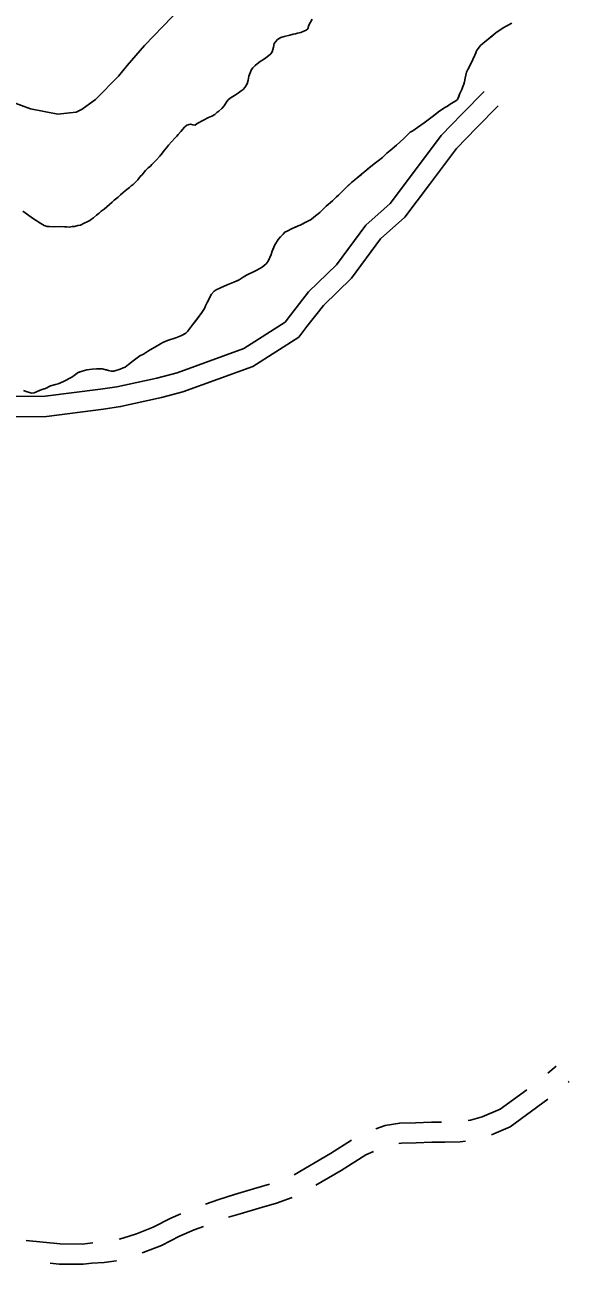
# Model space of a CAD drawing. Extents: x 3177185 to 3215018, y 812988 to 838321.
# Drawn here: x 3204005 to 3204820, y 831718 to 833574 of the extents above; entities that cross this region are included whole.
import ezdxf

# ---------------------------------------------------------------- set-up
doc = ezdxf.new("R2010")
doc.units = 0
for name, color, linetype in [('V-LEVE-TOET', 7, 'Continuous'), ('V-ROAD-CNTR', 7, 'Continuous'), ('V-SITE-VEGE', 7, 'Continuous'), ('V-TOPO-SHOR', 7, 'Continuous')]:
    doc.layers.add(name, color=color, linetype=linetype)

msp = doc.modelspace()

# ---------------------------------------------------------------- linework, layer by layer
at = {"layer": 'V-LEVE-TOET'}
msp.add_lwpolyline([(3204239.4, 833599.7), (3204184.4, 833542.8), (3204158.5, 833513), (3204145.5, 833496.7), (3204110.8, 833462.2), (3204101.8, 833455.5), (3204091.2, 833447.5), (3204081.8, 833443.1), (3204072.8, 833442.1), (3204054.8, 833440.1), (3204013.7, 833448), (3203987, 833458)], dxfattribs=at)
at = {"layer": 'V-ROAD-CNTR'}
for p, q in [((3204787.8, 832004.3), (3204800.5, 832015)), ((3204818.5, 831990.9), (3204819.9, 831992.1))]:
    msp.add_line(p, q, dxfattribs=at)
for points in [[(3204402.6, 833139), (3204429.6, 833173.9), (3204471.5, 833214.6), (3204515.3, 833273.8), (3204551.7, 833306.5), (3204586.8, 833352.9), (3204628.5, 833408.1), (3204659.6, 833440.5), (3204692.4, 833473.8)], [(3204427.4, 833122), (3204452, 833153.8), (3204494.1, 833194.8), (3204537.6, 833253.5), (3204573.9, 833286.1), (3204610.7, 833334.8), (3204651.4, 833388.6), (3204681.1, 833419.6), (3204713.7, 833452.7)], [(3203926.1, 833034.9), (3203931, 833035.8), (3203957.9, 833017.2), (3204035.8, 833017.7), (3204118.7, 833028.2), (3204143, 833032), (3204202.7, 833045.1), (3204233, 833052.9), (3204332.9, 833089.4), (3204394.7, 833128.7), (3204402.6, 833139)], [(3203930.7, 832999.6), (3203948.6, 832987.2), (3204037.8, 832987.7), (3204122.9, 832998.5), (3204148.6, 833002.4), (3204209.6, 833015.9), (3204241.9, 833024.2), (3204346.2, 833062.3), (3204415.2, 833106.2), (3204427.4, 833122)], [(3204668.9, 831933.8), (3204672, 831934.3), (3204689.8, 831939.2), (3204716.7, 831950.6), (3204756.4, 831979.6)], [(3204703.6, 831912.4), (3204731.6, 831924.3), (3204787.7, 831965.4)], [(3204530.3, 831920.9), (3204544.4, 831925.9), (3204566.2, 831929.7), (3204589.9, 831930.1), (3204613.7, 831931.2), (3204629, 831931.2)], [(3204408.5, 831852.4), (3204462.8, 831884.3), (3204494.1, 831904.1)], [(3204565, 831899.1), (3204569, 831899.8), (3204590.8, 831900.1), (3204614.4, 831901.2), (3204633.9, 831901.2), (3204656.7, 831901.6), (3204664.8, 831902.9)], [(3204440.9, 831836.7), (3204478.4, 831858.7), (3204515.4, 831882), (3204527, 831887.3)], [(3204275.8, 831808.4), (3204295.4, 831815.6), (3204318.9, 831822.8), (3204347.3, 831831.2), (3204371.3, 831838.1)], [(3204310, 831788.7), (3204327.5, 831794.1), (3204355.7, 831802.4), (3204381.8, 831809.9), (3204405.5, 831818.2)], [(3204146.2, 831756.1), (3204151.7, 831757.7), (3204172.1, 831764.2), (3204197.3, 831774.1), (3204223.7, 831787.4), (3204238.5, 831794)], [(3204180.7, 831735.4), (3204182.2, 831735.9), (3204209.6, 831746.7), (3204236.5, 831760.3), (3204258.5, 831770), (3204272.4, 831775.1)], [(3204007.2, 831754.2), (3204058.2, 831748.8), (3204090.8, 831748.5), (3204103.1, 831750.2), (3204106.8, 831750.3)], [(3204042.9, 831720.2), (3204056.5, 831718.8), (3204092.6, 831718.5), (3204105.7, 831720.2), (3204123.8, 831720.9), (3204141.9, 831723.6), (3204142.5, 831723.7)]]:
    msp.add_lwpolyline(points, dxfattribs=at)
at = {"layer": 'V-SITE-VEGE'}
for points in [[(3204734.2, 833576.4), (3204726.6, 833572.1), (3204720.9, 833569.1), (3204710.2, 833561.7), (3204705, 833557.5), (3204698.6, 833552.3), (3204690.6, 833545.6), (3204687.2, 833542.6), (3204683.6, 833538.3), (3204681.3, 833534.9), (3204679.9, 833531.9), (3204678.6, 833528.3), (3204675.9, 833521.9), (3204671.3, 833512.6), (3204668, 833506.9), (3204666.3, 833502.9), (3204664, 833493.8), (3204663, 833488.5), (3204662, 833485.2), (3204660, 833480.2), (3204659.4, 833476.8), (3204656.4, 833470.8), (3204652.7, 833462.1), (3204650, 833459.8), (3204641.7, 833454.8), (3204637.7, 833452.1), (3204634, 833450.1), (3204624.4, 833443.7), (3204615, 833436), (3204608.7, 833431.7), (3204603, 833427.3), (3204593.1, 833420.3), (3204585.7, 833414.9), (3204582, 833412.9), (3204577.1, 833408.2), (3204571.7, 833402.9), (3204561.4, 833393.5), (3204552.1, 833385.8), (3204547.1, 833381.5), (3204540.7, 833375.4), (3204534.1, 833370.4), (3204530.1, 833367.1), (3204523.1, 833361.7), (3204502.8, 833344.6), (3204499.1, 833342), (3204494.1, 833338), (3204482.4, 833326.9), (3204465.8, 833310.2), (3204456.1, 833302.2), (3204446.5, 833293.1), (3204437.8, 833285.8)], [(3204437.8, 833285.8), (3204433.5, 833282.4), (3204428.8, 833279.7), (3204417.1, 833274), (3204414.1, 833272.7), (3204405.1, 833269), (3204397.8, 833265), (3204394.4, 833263.3), (3204387.8, 833256.6), (3204384.5, 833252.3), (3204379.1, 833243.3), (3204375.5, 833235.2), (3204373.8, 833230.2), (3204369.5, 833219.9), (3204366.5, 833216.2), (3204360.2, 833211.2), (3204356.8, 833209.2), (3204350.2, 833205.5), (3204336.8, 833198.8), (3204331.8, 833195.8), (3204326.2, 833192.1), (3204317.8, 833188.4), (3204308.2, 833184.7), (3204297.8, 833180.3), (3204291.5, 833177.3), (3204288.5, 833175.3), (3204284.8, 833170.6), (3204278.2, 833158.3), (3204275.5, 833152.9), (3204273.9, 833149.2), (3204270.2, 833143.2), (3204266.2, 833137.5), (3204256.2, 833124.8), (3204248.9, 833114.5), (3204246.2, 833112.1), (3204238.9, 833108.1), (3204231.2, 833105.4), (3204218.5, 833101.4), (3204211.9, 833098), (3204208.2, 833096.4), (3204203.5, 833093.4), (3204190.5, 833085.7), (3204187.2, 833084), (3204182.9, 833080.6), (3204177.2, 833078.3), (3204167.2, 833070.9), (3204160.5, 833065.2), (3204155.2, 833061.5), (3204152.2, 833060.5), (3204147.9, 833058.2), (3204138.5, 833055.5), (3204134.2, 833055.5), (3204130.5, 833056.2), (3204121.2, 833058.8), (3204112.5, 833058.8), (3204105.8, 833058.1), (3204098.1, 833057.1), (3204091.1, 833055.4), (3204084.1, 833052.7), (3204081.1, 833050.4), (3204075.5, 833046.4), (3204063.1, 833040), (3204055.1, 833036.6), (3204051.1, 833035.3), (3204043.5, 833033.3), (3204036.1, 833029.6), (3204030.5, 833027.9), (3204027.1, 833026.2), (3204019.1, 833022.9), (3204015.8, 833022.5), (3204008.8, 833024.2), (3204003.1, 833026.5)]]:
    msp.add_lwpolyline(points, dxfattribs=at)
at = {"layer": 'V-TOPO-SHOR'}
for points in [[(3204435.2, 833582.5), (3204430.2, 833573.1), (3204428.5, 833567.8), (3204426.2, 833565.8), (3204422.9, 833564.4), (3204418.2, 833562.4), (3204413.2, 833561.1), (3204410.2, 833560.1), (3204406.8, 833559.7), (3204401.8, 833558.4), (3204393.2, 833556.4), (3204388.2, 833554.7), (3204383.5, 833552), (3204378.5, 833546), (3204377.2, 833540.3), (3204375.2, 833533.3), (3204373.5, 833530.6), (3204370.5, 833528), (3204365.9, 833524.3), (3204362.2, 833521.9), (3204358.9, 833519.9), (3204355.2, 833517.2), (3204349.9, 833512.9), (3204346.5, 833509.2), (3204344.5, 833506.9), (3204340.6, 833496.8), (3204339.6, 833490.8), (3204337.9, 833485.5), (3204334.6, 833480.1), (3204331.9, 833477.1), (3204328.9, 833474.8), (3204322.9, 833470.4), (3204316.6, 833466.4), (3204312.6, 833464.1), (3204309.6, 833461.4), (3204307.3, 833459.1), (3204303.3, 833452.7), (3204299.9, 833448.4), (3204295.3, 833444.7)], [(3204646.7, 833457.8), (3204650, 833459.8), (3204652.7, 833462.1), (3204654, 833465.1), (3204656.4, 833470.8), (3204659.4, 833476.8), (3204660, 833480.2), (3204662, 833485.2), (3204663, 833488.5), (3204664, 833493.8), (3204666.3, 833502.9), (3204668, 833506.9), (3204671.3, 833512.6), (3204673.3, 833516.6), (3204675.9, 833521.9), (3204678.6, 833528.3), (3204679.9, 833531.9), (3204681.3, 833534.9), (3204683.6, 833538.3), (3204687.3, 833542.6), (3204690.6, 833545.6), (3204698.6, 833552.3), (3204710.2, 833561.7), (3204720.9, 833569.1), (3204726.6, 833572.1), (3204734.2, 833576.4)], [(3204295.3, 833444.7), (3204292.6, 833442.3), (3204289.6, 833439.7), (3204284.9, 833437.3), (3204279.9, 833435.3), (3204272.6, 833430.9), (3204263.3, 833425.9), (3204260.3, 833423.6), (3204256.6, 833424.2), (3204252.9, 833425.2), (3204247.9, 833423.6), (3204244.3, 833420.5), (3204238.6, 833413.9), (3204234.9, 833409.5), (3204232.6, 833407.2), (3204230.3, 833404.8), (3204224.6, 833398.5), (3204220.3, 833393.5), (3204217.3, 833389.8), (3204213.9, 833385.8), (3204211.3, 833382.1), (3204207.3, 833377.1), (3204201.6, 833371.4), (3204199, 833368.4), (3204195.3, 833364.7), (3204193.3, 833362.4), (3204190, 833359.7), (3204186, 833355.7), (3204183.6, 833353), (3204180.6, 833349.3), (3204178, 833346.6), (3204174.3, 833342), (3204167.3, 833334.9), (3204164.3, 833332.6), (3204161.7, 833330.3), (3204158, 833327.2), (3204155.3, 833325.2), (3204151.7, 833322.2), (3204148.3, 833319.2), (3204144.7, 833315.9), (3204139, 833311.5), (3204135.7, 833308.5), (3204131.7, 833304.8), (3204123.7, 833297.8), (3204119.7, 833294.8), (3204116.7, 833292.1), (3204112.7, 833288.8), (3204108, 833285.1), (3204105, 833282.7), (3204102.4, 833281.1), (3204098.4, 833279.1), (3204094, 833276.7), (3204088.7, 833274), (3204084.3, 833273.3), (3204079.7, 833272), (3204076.3, 833271.7), (3204072.3, 833271), (3204067.7, 833271.3), (3204064.7, 833271.6), (3204057.6, 833272), (3204049, 833271.3), (3204042.3, 833271.9), (3204038.6, 833271.9), (3204034.3, 833273.2), (3204029.3, 833276.2), (3204026.6, 833277.9), (3204023.2, 833280.2), (3204018.2, 833283.6), (3204002.2, 833294.9)], [(3204127.2, 833057.2), (3204130.5, 833056.2), (3204134.2, 833055.5), (3204138.5, 833055.5), (3204147.9, 833058.2), (3204152.2, 833060.5), (3204155.2, 833061.5), (3204160.5, 833065.2), (3204167.2, 833070.9), (3204177.2, 833078.3), (3204182.9, 833080.6), (3204187.2, 833084), (3204190.5, 833085.7), (3204195.5, 833088.7), (3204203.5, 833093.4), (3204208.2, 833096.4), (3204211.9, 833098), (3204218.5, 833101.4), (3204231.2, 833105.4), (3204238.9, 833108.1), (3204241.9, 833109.8), (3204246.2, 833112.1), (3204248.9, 833114.5), (3204256.2, 833124.8), (3204259.9, 833129.5), (3204262.5, 833132.9), (3204266.2, 833137.5), (3204270.2, 833143.2), (3204273.9, 833149.2), (3204275.5, 833152.9), (3204278.2, 833158.3), (3204280.5, 833162.6), (3204282.8, 833167), (3204284.8, 833170.6), (3204288.5, 833175.3), (3204291.5, 833177.3), (3204297.8, 833180.3), (3204308.2, 833184.7), (3204317.8, 833188.4), (3204323.2, 833190.7), (3204326.2, 833192.1), (3204331.8, 833195.8), (3204336.8, 833198.8), (3204350.2, 833205.5), (3204356.8, 833209.2), (3204360.2, 833211.2), (3204366.5, 833216.2), (3204369.5, 833219.9), (3204373.8, 833230.2), (3204375.5, 833235.2), (3204377.5, 833239.6), (3204379.1, 833243.3), (3204384.5, 833252.3), (3204387.8, 833256.6), (3204391.8, 833260.6), (3204394.4, 833263.3), (3204397.8, 833265), (3204405.1, 833269), (3204410.1, 833271), (3204414.1, 833272.7), (3204417.1, 833274), (3204424.8, 833277.7), (3204428.8, 833279.7), (3204433.5, 833282.4), (3204437.8, 833285.8), (3204440.1, 833287.8), (3204446.5, 833293.1), (3204456.1, 833302.2), (3204465.8, 833310.2), (3204471.8, 833316.2), (3204474.4, 833318.9), (3204478.4, 833322.9), (3204482.4, 833326.9), (3204489.1, 833333.3), (3204494.1, 833338), (3204499.1, 833342), (3204502.8, 833344.6), (3204508.8, 833349.7), (3204518.7, 833358), (3204523.1, 833361.7), (3204527.4, 833365.1), (3204530.1, 833367.1), (3204534.1, 833370.4), (3204540.7, 833375.4), (3204547.1, 833381.5), (3204552.1, 833385.8), (3204561.4, 833393.5), (3204571.7, 833402.9), (3204577.1, 833408.2), (3204582, 833412.9), (3204585.7, 833414.9), (3204593, 833420.3), (3204603, 833427.3), (3204608.7, 833431.7), (3204615, 833436), (3204619, 833439.3), (3204624.4, 833443.7), (3204634, 833450.1), (3204637.7, 833452.1), (3204641.7, 833454.8), (3204646.7, 833457.8)], [(3204003.1, 833026.5), (3204008.8, 833024.2), (3204015.8, 833022.5), (3204019.1, 833022.9), (3204023.8, 833024.9), (3204027.1, 833026.2), (3204030.5, 833027.9), (3204036.1, 833029.6), (3204043.5, 833033.3), (3204047.5, 833034.3), (3204051.1, 833035.3), (3204055.1, 833036.6), (3204063.1, 833040), (3204075.5, 833046.4), (3204081.1, 833050.4), (3204084.1, 833052.7), (3204087.5, 833054.1), (3204091.1, 833055.4), (3204098.1, 833057.1), (3204105.8, 833058.1), (3204112.5, 833058.8), (3204117.2, 833058.8), (3204121.2, 833058.8), (3204127.2, 833057.2)]]:
    msp.add_lwpolyline(points, dxfattribs=at)

doc.saveas('drawing.dxf')
